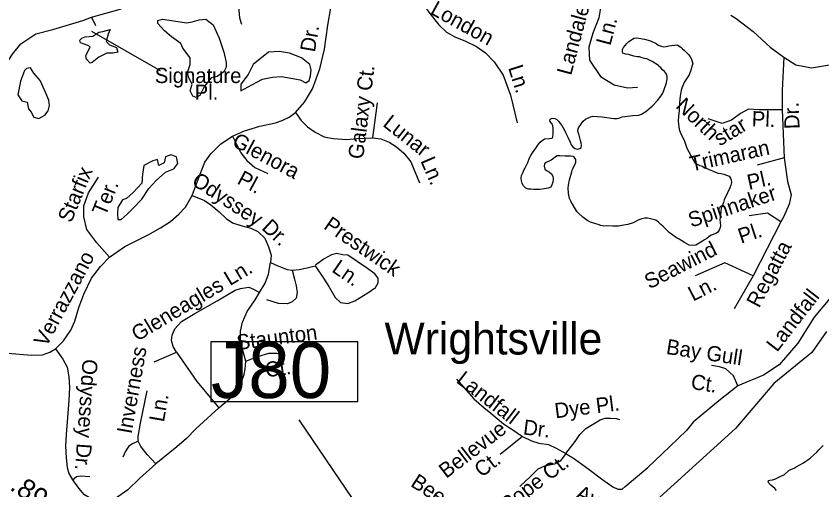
# Model space of a CAD drawing. Extents: x 2290055 to 2389491, y 66597 to 237875.
# Drawn here: x 2355737 to 2360795, y 174783 to 177755 of the extents above; entities that cross this region are included whole.
import ezdxf

# ---------------------------------------------------------------- set-up
doc = ezdxf.new("R2010")
doc.units = 0
for name, color, linetype in [('Exist Boundary Political City Limit New', 7, 'Continuous'), ('Exist Civil Demographics City Label', 7, 'Continuous'), ('Exist Hydrographic Lake Shore', 7, 'Continuous'), ('Exist Hydrographic Pond Under 1500 Sq Ft', 7, 'Continuous'), ('Exist Hydrographic River Shore', 7, 'Continuous'), ('Exist Road Non-System Structure Non-Sys Other Number Label', 7, 'Continuous'), ('Exist Road Non-System Type 51', 7, 'Continuous'), ('Exist Road Non-System Type 51 Label', 7, 'Continuous'), ('Exist Road Primary US Mileage Hundredths English Label', 7, 'Continuous'), ('Map Preparation Boundary City Limit Buffer Line', 7, 'Continuous')]:
    doc.layers.add(name, color=color, linetype=linetype)

msp = doc.modelspace()

# ---------------------------------------------------------------- linework, layer by layer
at = {"layer": 'Exist Boundary Political City Limit New'}
msp.add_lwpolyline([(2360822.8, 175776.6), (2360730.8, 175644.7), (2360492, 175450.6), (2360253.2, 175167), (2359482.2, 174470.3)], dxfattribs=at)
at = {"layer": 'Exist Hydrographic Lake Shore'}
for points in [[(2358917.5, 176771), (2358924.5, 176788.4), (2358932.2, 176803.4), (2358939.5, 176820), (2358948.5, 176835.8), (2358960.2, 176866.8), (2358968, 176881.5), (2358978, 176896.7), (2358989.2, 176911.8), (2358998, 176927.4), (2359007, 176938.1), (2359016, 176951.8), (2359026.7, 176964.1), (2359038.2, 176974.2), (2359053.7, 176984), (2359085.2, 176986.2), (2359102, 176989.7), (2359106, 176997.1), (2359108, 177015.3), (2359108.5, 177031.8), (2359108.2, 177050.7), (2359106.7, 177067.7), (2359097.7, 177082.4), (2359087.7, 177095.4), (2359089.5, 177107.4), (2359101.2, 177114.6), (2359117.2, 177113.6), (2359130.5, 177105.7), (2359143.2, 177094.8), (2359152.5, 177081), (2359162.7, 177068.6), (2359178, 177039.8), (2359184.5, 177025.7), (2359200.7, 176995.7), (2359214, 176963.3), (2359221.5, 176947.5), (2359230.5, 176934.4), (2359243, 176924), (2359258, 176920.6), (2359276, 176923.9), (2359284, 176931.1), (2359285.2, 176942.4), (2359283.5, 176959.5), (2359280, 176974.5), (2359270, 177008), (2359263.7, 177024.6), (2359262.5, 177039.9), (2359267.5, 177054.6), (2359285.2, 177081.8), (2359296.5, 177095.8), (2359311, 177109.3), (2359341.2, 177123.3), (2359357.7, 177127), (2359414.5, 177124), (2359488.5, 177113.1), (2359509.2, 177112.7), (2359520.5, 177115.5), (2359540.5, 177122.8), (2359608.2, 177131.6), (2359646.5, 177133.8), (2359662.7, 177139.9), (2359690.2, 177157.4), (2359729.5, 177190.8), (2359764.2, 177228.5), (2359787, 177258.4), (2359795.7, 177271.3), (2359815.7, 177323.9), (2359820, 177339.1), (2359823.2, 177358.5), (2359823.2, 177376.3), (2359817.7, 177394.2), (2359807.5, 177407.8), (2359794.5, 177418.4), (2359784, 177429.6), (2359770, 177440.6), (2359769, 177445.8), (2359730, 177470.7), (2359696.2, 177486.3), (2359681.7, 177489.9), (2359666.5, 177492.6), (2359650.5, 177498.5), (2359634.7, 177499.5), (2359613.5, 177504.5), (2359580, 177514), (2359564.2, 177516.8), (2359544.2, 177523.3), (2359542, 177530.7), (2359543.2, 177546.2), (2359549.5, 177557.8), (2359559, 177570.1), (2359571.2, 177584.1), (2359583, 177595.1), (2359598.7, 177607), (2359614.5, 177617.2), (2359630, 177617.8), (2359646.2, 177616.4), (2359680.5, 177610.2), (2359718.5, 177599), (2359755, 177582.1), (2359767.5, 177573.2)], [(2359767.5, 177573.2), (2359785.7, 177566.6), (2359802, 177562.5), (2359818, 177563.7), (2359833.5, 177567.7), (2359886, 177574), (2359909.7, 177560.5), (2359920.2, 177549.1), (2359933, 177538.4), (2359960, 177512.2), (2359968.2, 177499.5), (2359975.2, 177484.8), (2359980.7, 177470.1), (2359984.7, 177455.8), (2359978.2, 177441.1), (2359973.2, 177422.5), (2359960.7, 177387.4), (2359931.7, 177342.4), (2359917.5, 177309.1), (2359912, 177291), (2359904, 177253.3), (2359901, 177213.7), (2359899.5, 177176.3), (2359898.2, 177160.6), (2359894, 177130.1), (2359892.2, 177096.9), (2359896, 177061.7), (2359898.7, 177044.6), (2359905.5, 177026.9), (2359922.5, 176991.1), (2359930, 176977.7), (2359947.7, 176926.9), (2359997.5, 176835.1), (2360012.2, 176825.4), (2360027.5, 176818.2), (2360044.5, 176812.8), (2360058.2, 176803.5), (2360073.2, 176798.1), (2360127, 176775.3), (2360144.5, 176769.9), (2360162.7, 176767.5), (2360178.5, 176763.5), (2360211.5, 176750.2), (2360220.7, 176738.2), (2360226, 176727.3), (2360226.5, 176712), (2360222.5, 176694.2), (2360217, 176677.5), (2360201.5, 176647.3), (2360181.5, 176601.9), (2360176.5, 176585.4), (2360162.5, 176549.6), (2360159.2, 176530), (2360155, 176491.8), (2360154.5, 176476.5), (2360155.2, 176460.2), (2360157.5, 176438.8), (2360155.2, 176428.1), (2360149.2, 176413.1), (2360139.7, 176397.5), (2360128.5, 176392), (2360099, 176379.7), (2360085.5, 176371.1), (2360072.7, 176359.2), (2360058.7, 176352), (2360044.2, 176342.3), (2360002.5, 176318.5), (2359982.5, 176316.4), (2359961.7, 176317.5), (2359931.2, 176334.7), (2359898, 176356.2), (2359882.2, 176363.8), (2359836.2, 176398.1), (2359822.5, 176409.8), (2359809, 176424.8), (2359797.2, 176436.1), (2359783, 176448.3), (2359769.5, 176463.1), (2359751.7, 176474), (2359718.2, 176484.2), (2359699.5, 176486.9), (2359682.7, 176486.4), (2359664.2, 176482.6), (2359645.5, 176476.7), (2359609.2, 176458.8), (2359576.7, 176447.9), (2359538.5, 176442), (2359518.2, 176437.7), (2359482.5, 176436.5), (2359440.5, 176438.8), (2359425, 176438.1), (2359406.5, 176442), (2359391.2, 176447.6), (2359374.7, 176451.2), (2359342, 176462.7), (2359325.2, 176471.5), (2359310, 176481.5), (2359295, 176493), (2359268.5, 176517.2), (2359256.2, 176529.4)], [(2359219.5, 176594.1), (2359211, 176611.1), (2359203.7, 176641.9), (2359202.5, 176678.1), (2359203.5, 176693.4), (2359210.2, 176728.4), (2359225.2, 176779), (2359229, 176794.4), (2359243.7, 176822.5), (2359250.2, 176838), (2359249.2, 176855), (2359240.2, 176869), (2359233, 176873.5), (2359216.5, 176875.5), (2359184, 176875.5), (2359149, 176878.2), (2359132.5, 176877.6), (2359121.7, 176872), (2359110, 176861.8), (2359094.5, 176851.3), (2359063, 176837), (2359054, 176827.9), (2359052, 176812.7), (2359055, 176794.5), (2359070, 176784.4), (2359085.5, 176775.3), (2359098, 176766.4), (2359105.5, 176750.6), (2359107.2, 176733.2), (2359105.7, 176713.3), (2359100.2, 176696.1), (2359092.7, 176682.2), (2359075.5, 176675.2), (2359039.5, 176668.8), (2359021.2, 176667.5), (2358985.5, 176666.8), (2358968, 176668.3), (2358951.2, 176668.7), (2358935.7, 176675.9), (2358922.2, 176689.3), (2358913.7, 176703.9), (2358908, 176720.9), (2358907, 176738), (2358910, 176754.6), (2358917.5, 176771)], [(2359256.2, 176529.4), (2359219.5, 176594.1)]]:
    msp.add_lwpolyline(points, dxfattribs=at)
at = {"layer": 'Exist Hydrographic Pond Under 1500 Sq Ft'}
for points in [[(2356828.7, 177492.5), (2356783.2, 177554.6), (2356770.8, 177583.5), (2356713, 177624.9), (2356667.5, 177662.1), (2356626.2, 177707.6), (2356626.2, 177728.3), (2356655.1, 177736.6)], [(2356655.1, 177736.6), (2356808, 177711.8), (2356841.1, 177720), (2356886.5, 177732.4), (2356927.9, 177736.6), (2356973.3, 177699.3), (2357010.5, 177616.6), (2357039.5, 177529.7), (2357056, 177463.5), (2357056, 177434.6), (2357039.5, 177405.6), (2356998.1, 177376.7), (2356960.9, 177368.4), (2356919.6, 177314.6), (2356890.7, 177256.7), (2356865.9, 177244.3), (2356845.2, 177252.6), (2356828.7, 177285.7), (2356841.1, 177327), (2356820.4, 177368.4), (2356812.1, 177401.5), (2356828.7, 177451.1), (2356828.7, 177492.5)], [(2356169.5, 177624.9), (2356219.1, 177629), (2356256.2, 177653.8), (2356281, 177658), (2356326.5, 177670.4), (2356314.1, 177641.4), (2356301.7, 177595.9), (2356322.4, 177575.2), (2356367.8, 177558.7), (2356376.1, 177529.7), (2356343, 177521.5), (2356305.8, 177521.5), (2356256.2, 177496.6), (2356214.9, 177463.5), (2356202.5, 177459.4), (2356177.7, 177484.2), (2356173.6, 177504.9)], [(2356173.6, 177504.9), (2356202.5, 177562.8), (2356186, 177571.1), (2356140.5, 177587.6), (2356136.4, 177604.2), (2356148.8, 177616.6), (2356169.5, 177624.9)], [(2357403.2, 177376.7), (2357518.9, 177356), (2357556.1, 177335.3), (2357576.8, 177351.8), (2357585, 177380.8), (2357589.2, 177418), (2357580.9, 177451.1), (2357527.2, 177492.5), (2357452.8, 177521.5), (2357390.8, 177533.9), (2357320.5, 177529.7)], [(2357320.5, 177529.7), (2357225.4, 177451.1), (2357192.4, 177389.1), (2357146.9, 177327), (2357146.9, 177285.7), (2357217.2, 177322.9), (2357283.3, 177360.1), (2357345.3, 177372.5), (2357403.2, 177376.7)], [(2355789.2, 177413.9), (2355764.4, 177347.7), (2355747.9, 177260.8), (2355772.7, 177223.6), (2355805.7, 177215.3), (2355814, 177174), (2355830.5, 177153.3), (2355847.1, 177120.2), (2355880.1, 177111.9), (2355917.3, 177132.6), (2355938, 177161.6), (2355946.3, 177194.6), (2355942.1, 177227.7), (2355917.3, 177285.7), (2355888.4, 177351.8), (2355847.1, 177397.4)], [(2355847.1, 177397.4), (2355826.4, 177430.4), (2355801.6, 177426.3), (2355789.2, 177413.9)], [(2356615.8, 176723), (2356673.7, 176776.8), (2356727.4, 176797.5), (2356752.2, 176830.6), (2356743.9, 176872), (2356706.8, 176884.4), (2356673.7, 176872), (2356665.4, 176834.7), (2356632.4, 176818.2), (2356624.1, 176855.4), (2356595.2, 176847.1)], [(2356595.2, 176847.1), (2356537.3, 176818.2), (2356529, 176764.4), (2356524.9, 176706.5), (2356471.2, 176648.6), (2356429.8, 176611.3), (2356405, 176603.1), (2356376.1, 176553.4), (2356372, 176516.2), (2356376.1, 176479), (2356396.8, 176479), (2356434, 176512.1), (2356471.2, 176549.3), (2356524.9, 176607.2), (2356570.4, 176673.4), (2356615.8, 176723)]]:
    msp.add_lwpolyline(points, dxfattribs=at)
at = {"layer": 'Exist Hydrographic River Shore'}
for points in [[(2360723.5, 174983.2), (2360742.2, 175000), (2360765, 175021.5), (2360775, 175033.6), (2360802, 175062)], [(2360509.7, 174778), (2360498.7, 174790.8), (2360487, 174802.3), (2360474.5, 174811.8), (2360461, 174825), (2360457, 174834.7), (2360458.5, 174838.7), (2360459.5, 174841.1), (2360467, 174844.5), (2360483.5, 174845), (2360499.7, 174850.2), (2360515.2, 174857.6), (2360528.7, 174865.2), (2360560.2, 174878.8), (2360586.5, 174903.4), (2360603.2, 174913.7), (2360619.7, 174920), (2360633.5, 174926.4), (2360679, 174952.9), (2360693.5, 174963.7), (2360707, 174971.5), (2360723.5, 174983.2)]]:
    msp.add_lwpolyline(points, dxfattribs=at)
at = {"layer": 'Exist Road Non-System Structure Non-Sys Other Number Label'}
msp.add_line((2358626, 173581.3), (2357514, 175222.1), dxfattribs=at)
msp.add_lwpolyline([(2357882.5, 175711.2), (2356959.3, 175711.2), (2356959.3, 175337.4), (2357882.5, 175337.4)], close=True, dxfattribs=at)
at = {"layer": 'Exist Road Non-System Type 51'}
for p, q in [((2357975.3, 176991.3), (2358005.2, 177210.7)), ((2356602.8, 175586.6), (2356742.4, 175646.4))]:
    msp.add_line(p, q, dxfattribs=at)
for points in [[(2356208.8, 177748.7), (2356390.1, 177797.6), (2356499.8, 177850.8), (2356626.1, 177937.2), (2356762.3, 178020.3), (2356852.1, 178056.9), (2356938.5, 178076.9), (2357021.6, 178080.2), (2357121.3, 178066.9), (2357164.5, 178053.6)], [(2357164.5, 178053.6), (2357141.2, 177973.8), (2357131.2, 177900.6), (2357131.2, 177837.5), (2357137.9, 177744.4), (2357151.2, 177704.5)], [(2357490.1, 177150.9), (2357546.6, 177215.7), (2357596.5, 177298.9), (2357643, 177425.2), (2357672.9, 177548.2), (2357692.9, 177697.8), (2357712.8, 177807.5), (2357739.4, 177890.7)], [(2358251.2, 177887.3), (2358334.3, 177771), (2358390.7, 177701.2), (2358437.3, 177654.6), (2358490.4, 177624.7), (2358556.9, 177598.1), (2358626.7, 177564.8), (2358683.2, 177524.9), (2358736.4, 177468.4), (2358792.9, 177385.3), (2358839.4, 177259), (2358882.6, 177086.1)], [(2359399.3, 177919.4), (2359409, 177832.2), (2359394.5, 177745), (2359355.8, 177648.1), (2359331.6, 177560.9), (2359336.4, 177478.5), (2359404.2, 177376.7), (2359491.3, 177323.4), (2359573.6, 177304), (2359636.5, 177308.9)], [(2355352, 176912.1), (2355484.5, 177140.9), (2355536.1, 177225.4), (2355592.4, 177323.9), (2355667.4, 177445.9), (2355714.3, 177516.3), (2355765.9, 177582), (2355859.7, 177643), (2355967.6, 177671.2), (2356155.1, 177727.5), (2356208.8, 177748.7)], [(2356208.8, 177748.7), (2356234.2, 177696.2)], [(2360223.6, 177760.9), (2360256.2, 177740.1), (2360362.7, 177657.8), (2360469.2, 177560.9), (2360556.3, 177497.9), (2360631.7, 177448.4), (2360728.8, 177429.5), (2360842.1, 177448.4), (2360958.1, 177499.6), (2361019.6, 177546.3), (2361076.8, 177615.7), (2361126.1, 177652.9), (2361174.5, 177696.5), (2361241.3, 177720.9)], [(2360556.3, 177497.9), (2360544.7, 177287.8), (2360544.7, 177167.8), (2360557.1, 176865.8), (2360577.7, 176716.9), (2360602.5, 176634.2), (2360590.1, 176576.2), (2360552.9, 176493.5), (2360536.4, 176464.5), (2360362.8, 176125.3), (2360242.9, 175918.5)], [(2357094.7, 177001.3), (2357171.1, 177034.5), (2357267.5, 177064.5), (2357363.9, 177084.4), (2357407.1, 177101), (2357450.3, 177121), (2357490.1, 177150.9)], [(2357490.1, 177150.9), (2357526.7, 177101), (2357566.6, 177061.1), (2357613.1, 177027.9), (2357669.6, 176998), (2357726.1, 176988), (2357812.5, 176981.3), (2357875.6, 176988), (2357975.3, 176991.3)], [(2360544.7, 177167.8), (2360466.1, 177167.8), (2360400, 177167.8), (2360333.8, 177171.9), (2360284.2, 177143), (2360226.3, 177101.6), (2360168.5, 177080.9), (2360081.7, 177109.9)], [(2361198.1, 177040.9), (2361160.4, 176949.2), (2361128, 176819.7), (2361130.7, 176749.5), (2361206.2, 176617.3), (2361246.7, 176541.8), (2361254.8, 176498.6), (2361254.8, 176460.8), (2361203.5, 176307), (2361152.3, 176212.6), (2361101, 176169.4), (2361012, 176120.8), (2360844.4, 175984.4), (2360746.4, 175865.5), (2360643, 175704.2), (2360527.3, 175567.7), (2360428.1, 175501.5), (2360266.9, 175435.3), (2360147, 175341), (2359985.8, 175208.6), (2359944.4, 175154.9), (2359841.1, 175055.6), (2359701.5, 174922.3)], [(2356842.1, 176630.6), (2356888.6, 176751.9), (2356921.9, 176838.4), (2356958.4, 176891.6), (2357021.6, 176954.7), (2357094.7, 177001.3)], [(2357094.7, 177001.3), (2357147.8, 176898.2), (2357184.4, 176848.3), (2357234.2, 176805.1), (2357317.3, 176768.5)], [(2357975.3, 176991.3), (2358025.2, 176984.7), (2358078.4, 176964.7), (2358124.9, 176934.8), (2358171.4, 176894.9), (2358214.6, 176841.7), (2358267.8, 176708.7)], [(2360557.1, 176865.8), (2360387.6, 176820.3)], [(2356323.7, 176243.2), (2356243.9, 176333), (2356180.8, 176416.1), (2356160.8, 176495.9), (2356160.8, 176565.7), (2356190.7, 176645.5), (2356253.9, 176745.3)], [(2356323.7, 176243.2), (2356420, 176309.7), (2356566.3, 176382.9), (2356642.7, 176426.1), (2356705.8, 176466), (2356759, 176512.5), (2356798.9, 176555.8), (2356842.1, 176630.6)], [(2356842.1, 176630.6), (2356918.5, 176597.3), (2356958.4, 176570.7), (2357011.6, 176527.5), (2357054.8, 176484.3), (2357094.7, 176457.7), (2357147.8, 176441.1), (2357211, 176424.4), (2357254.2, 176404.5), (2357297.4, 176361.3), (2357320.7, 176308.1), (2357337.3, 176254.9), (2357333.9, 176208.3)], [(2360536.4, 176464.5), (2360453.7, 176518.3), (2360338, 176501.8)], [(2355984.3, 175666.9), (2356034.5, 175717.9), (2356081.1, 175784.4), (2356104.3, 175840.9), (2356130.9, 175927.4), (2356160.8, 176010.5), (2356210.7, 176110.2), (2356267.2, 176183.4), (2356323.7, 176243.2)], [(2357613.1, 176188.4), (2357666.3, 176111.9), (2357699.5, 176058.7), (2357739.4, 175988.9), (2357772.6, 175959), (2357819.1, 175952.3), (2357862.3, 175968.9), (2357945.4, 176018.8), (2357992, 176052.1), (2358008.6, 176082), (2358008.6, 176111.9), (2357988.6, 176138.5), (2357935.5, 176175.1), (2357819.1, 176254.9), (2357785.9, 176258.2), (2357749.4, 176264.8), (2357716.1, 176258.2), (2357669.6, 176231.6), (2357616.4, 176191.7)], [(2357264.2, 176022.1), (2357300.7, 176078.7), (2357320.7, 176135.2), (2357333.9, 176208.3)], [(2357333.9, 176208.3), (2357380.5, 176188.4), (2357437, 176165.1), (2357470.2, 176161.8)], [(2357470.2, 176161.8), (2357513.4, 176165.1), (2357563.3, 176175.1), (2357613.1, 176188.4)], [(2360185, 176208.1), (2359999, 176125.3)], [(2360362.8, 176125.3), (2360185, 176208.1)], [(2357470.2, 176161.8), (2357483.5, 176105.3), (2357493.5, 176062), (2357500.1, 176022.1), (2357493.5, 175985.6), (2357470.2, 175962.3), (2357440.3, 175949), (2357383.8, 175952.3), (2357310.7, 175975.6)], [(2356742.4, 175646.4), (2356722.5, 175683), (2356712.5, 175719.6), (2356715.8, 175752.8), (2356732.4, 175792.7), (2356775.6, 175839.3), (2356858.7, 175889.1), (2356998.3, 175968.9), (2357111.3, 176035.4), (2357144.5, 176045.4), (2357197.7, 176055.4), (2357227.6, 176042.1), (2357264.2, 176022.1)], [(2357177.8, 175589.9), (2357157.8, 175666.4), (2357144.5, 175726.2), (2357144.5, 175779.4), (2357157.8, 175835.9), (2357187.7, 175902.4), (2357237.6, 175975.6), (2357264.2, 176022.1)], [(2355533.9, 175653.2), (2355833.3, 175628.1), (2355902.7, 175630.1), (2355947.6, 175646.5), (2355984.3, 175666.9)], [(2355984.3, 175666.9), (2356030.5, 175603.8), (2356057.4, 175552.5), (2356067.1, 175491.5), (2356072, 175428.1), (2356067.1, 175342.7), (2356050, 175130.4), (2356047.6, 175057.2), (2356050, 174984), (2356057.4, 174922.9), (2356067.1, 174886.3), (2356091.5, 174844.9)], [(2356742.4, 175646.4), (2356872, 175463.6), (2357008.6, 175297.5)], [(2357177.8, 175589.9), (2357254.2, 175619.8), (2357324, 175639.8), (2357370.5, 175639.8), (2357410.4, 175629.8)], [(2357008.6, 175297.5), (2357091.3, 175367.2), (2357141.2, 175433.6), (2357167.8, 175506.8), (2357174.4, 175540), (2357177.8, 175589.9)], [(2360266.9, 175435.3), (2360240.7, 175498.2), (2360191.1, 175541.8), (2360152.1, 175553.9), (2360102.5, 175562.9)], [(2358500.8, 175476.9), (2358610.6, 175354.3), (2358671.8, 175299.4), (2358716.1, 175263.5), (2358796.3, 175198), (2358848.7, 175163.7)], [(2356503.1, 175087.9), (2356503.1, 175117.8), (2356516.4, 175200.9), (2356559.6, 175403.7)], [(2357008.6, 175297.5), (2356864.7, 175165.8), (2356806.1, 175104.5), (2356745.3, 175053.2), (2356613.5, 174946.1)], [(2359187, 175010.8), (2359245.6, 175087.2), (2359274.7, 175130.8), (2359313.4, 175167.2), (2359354.6, 175193.8), (2359403, 175222.9), (2359434.4, 175232.6), (2359468.3, 175232.6), (2359502.2, 175230.2), (2359524, 175225.3)], [(2358848.7, 175163.7), (2358854.8, 175159.8), (2358914.6, 175117.7), (2358971.6, 175090.3), (2359018, 175075.5), (2359079.2, 175067), (2359125.7, 175043.8), (2359187, 175010.8)], [(2358914.6, 175117.7), (2358774.9, 175005.5)], [(2356503.1, 175087.9), (2356466.6, 175071.2), (2356443.3, 175057.9), (2356423.4, 175024.7), (2356406.7, 174988.1)], [(2356613.5, 174946.1), (2356559.6, 175004.7), (2356519.7, 175054.6), (2356503.1, 175087.9)], [(2359187, 175010.8), (2359151.1, 174963.8), (2359115.4, 174944.3), (2359053.7, 174931.3), (2359011.5, 174911.8), (2358966, 174866.3), (2358897.9, 174804.5)], [(2359187, 175010.8), (2359240.8, 174978.2), (2359332.8, 174910.4), (2359410.2, 174852.2), (2359482.8, 174801.3), (2359514.3, 174786.8), (2359540.9, 174786.8), (2359560.3, 174803.8), (2359701.5, 174922.3)], [(2356613.5, 174946.1), (2356511.1, 174853.4), (2356437.9, 174782.6), (2356359.8, 174728.9), (2356296.4, 174716.7), (2356225.7, 174716.7), (2356162.2, 174753.3)], [(2356091.5, 174844.9), (2356115.9, 174866.8), (2356142.7, 174871.7), (2356198.8, 174866.8)], [(2356091.5, 174844.9), (2356128.1, 174793.6), (2356162.2, 174753.3)]]:
    msp.add_lwpolyline(points, dxfattribs=at)
at = {"layer": 'Exist Road Non-System Type 51 Label'}
msp.add_lwpolyline([(2356643.3, 177412.1), (2356211.9, 177657.5)], dxfattribs=at)
at = {"layer": 'Map Preparation Boundary City Limit Buffer Line'}
msp.add_lwpolyline([(2360822.8, 175776.6), (2360730.8, 175644.7), (2360492, 175450.6), (2360253.2, 175167), (2359482.2, 174470.3)], dxfattribs=at)

# ---------------------------------------------------------------- texts
at = {"layer": 'Exist Civil Demographics City Label'}
msp.add_text('Wrightsville', height=200, dxfattribs=at).set_placement((2358049, 175632.2))
at = {"layer": 'Exist Road Non-System Structure Non-Sys Other Number Label'}
msp.add_text('J80', height=350, dxfattribs=at).set_placement((2356959.9, 175359))
at = {"layer": 'Exist Road Non-System Type 51 Label'}
for s, rotation, p in [('Landalee', 75.0161, (2359220.1, 177378.5)), ('London', 331.0491, (2358330, 177772.4)), ('Ln.', 75.0161, (2359466.3, 177565.6)), ('Dr.', 80.6203, (2357612.2, 177525.2)), ('Galaxy Ct.', 82.9318, (2357914.3, 176854)), ('Ln.', 287.6384, (2358823.9, 177431.9)), ('North', 316.2579, (2359871.2, 177184.5)), ('Dr.', 92.0363, (2360654.9, 177047.8)), ('Lunar', 321.6637, (2358032.7, 177069.1)), ('Pl.', 357.9181, (2360353, 177064.4)), ('star', 31.3515, (2360153.4, 176936.5)), ('Glenora', 331.6926, (2357085.3, 176944.5)), ('Trimaran', 12.3909, (2359976.4, 176779)), ('Ln.', 293.2557, (2358273, 176848)), ('Starfix', 67.6594, (2356082.2, 176452.8)), ('Pl.', 331.6926, (2357117.6, 176707.4)), ('Pl.', 12.3909, (2360336.7, 176664.7)), ('Odyssey', 326.5975, (2356832.6, 176702.7)), ('Ter.', 67.6594, (2356297.2, 176495.1)), ('Spinnaker', 18.1924, (2359974, 176427.4)), ('Dr.', 317.1657, (2357272.9, 176421.1)), ('Prestwick', 325.3761, (2357661.3, 176425.9)), ('Pl.', 18.1924, (2360286.7, 176326.6)), ('Seawind', 27.1913, (2359711.7, 176039.8)), ('Regatta', 62.1389, (2360400, 175919.3)), ('Verrazzano', 61.9624, (2355926.3, 175673.9)), ('Ln.', 325.3761, (2357712.6, 176155.4)), ('Gleneagles Ln.', 30.966, (2356496.9, 175711.2)), ('Ln.', 27.1913, (2359985.9, 175963.2)), ('Landfall', 52.305, (2360512.8, 175642.5)), ('Staunton', 7.52, (2357127.4, 175660.1)), ('Bay Gull', 351.233, (2359812.8, 175636.3)), ('Inverness', 80.0345, (2356461.3, 175130.3)), ('Odyssey Dr.', 266.0275, (2356154.2, 175605.5)), ('Ct.', 7.8856, (2357306.3, 175488.2)), ('Landfall', 322.2722, (2358493.6, 175460.9)), ('Ct.', 351.233, (2359967.8, 175416.7)), ('Ln.', 80.0345, (2356664.2, 175204.5)), ('Dye Pl.', 7.1306, (2359122.6, 175231.6)), ('Dr.', 352.8694, (2358915.7, 175130.9)), ('Bellevue', 37.4837, (2358436.5, 174851.3)), ('Ct.', 37.4837, (2358658.6, 174857.5)), ('Pope Ct.', 37.0796, (2358821.2, 174639)), ('Beech', 326.8131, (2358206.7, 174810.2)), ('Ave.', 335.4962, (2359242.1, 174729.7))]:
    msp.add_text(s, height=95, rotation=rotation, dxfattribs=at).set_placement(p)
for s, p in [('Signature', (2356607.1, 177334.9)), ('Pl.', (2356857.4, 177230.4))]:
    msp.add_text(s, height=95, dxfattribs=at).set_placement(p)
at = {"layer": 'Exist Road Primary US Mileage Hundredths English Label'}
msp.add_text('.89', height=125, rotation=325.8369, dxfattribs=at).set_placement((2355690.9, 174788.3))

doc.saveas('drawing.dxf')
